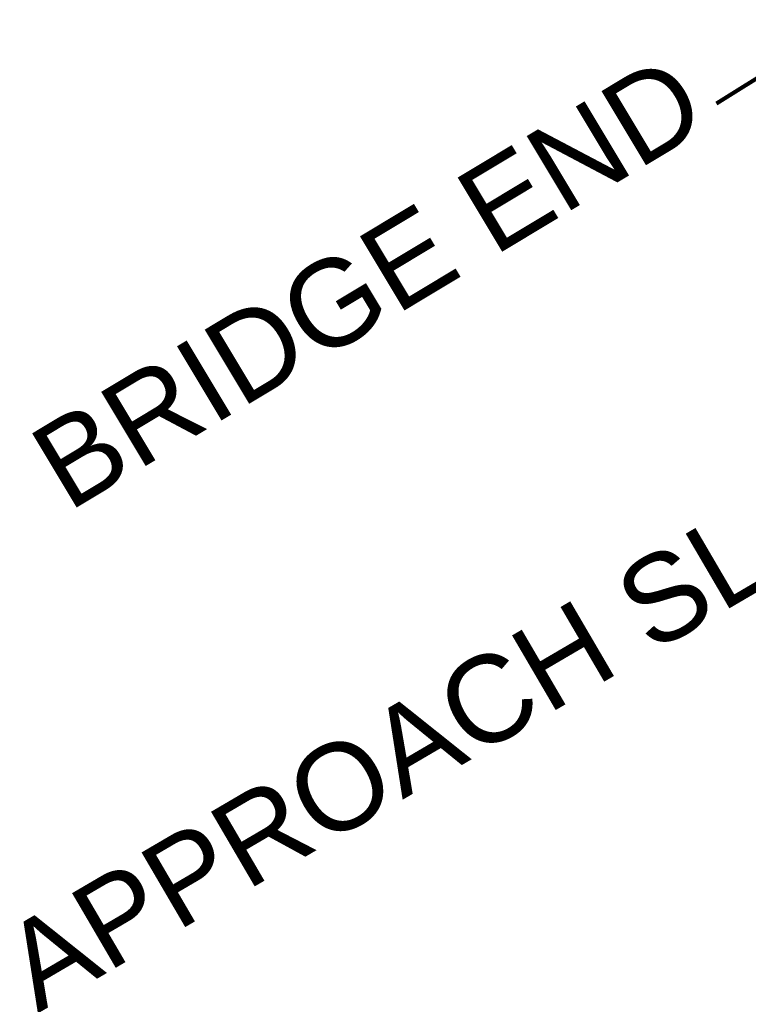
# Model space of a CAD drawing. Header units: feet. Extents: x 2017353 to 2024169, y 808050 to 818690.
# Tile 274 of 305: x 2023165 to 2023219, y 813381 to 813453. Entities that reach past the tile are written whole.
import ezdxf
from ezdxf.enums import TextEntityAlignment as Align

# ---------------------------------------------------------------- set-up
doc = ezdxf.new("R2010")
doc.units = ezdxf.units.FT
doc.header["$MEASUREMENT"] = 0
doc.layers.add('Notes', color=3, linetype='Continuous', lineweight=100)
doc.styles.add('Style-Arial', font='arial.ttf')

msp = doc.modelspace()

# ---------------------------------------------------------------- linework, layer by layer
at = {"layer": 'Notes'}
msp.add_line((2023249.574036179, 813467.9476320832, 322.1703194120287), (2023216.495978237, 813447.2769172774, 322.1703194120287), dxfattribs=at)

# ---------------------------------------------------------------- texts
at = {"layer": 'Notes', "style": 'Style-Arial'}
for s, height, rotation, p in [('BRIDGE END', 6.343969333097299, 30.99101067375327, (2023165.637232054, 813422.7108168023, -590.8548859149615)), ('APPROACH SLAB', 6.343969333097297, 30.34108716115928, (2023163.459266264, 813386.0090740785, -590.8548859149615))]:
    msp.add_text(s, height=height, rotation=rotation, dxfattribs=at).set_placement(p, align=Align.TOP_LEFT)

doc.saveas('drawing.dxf')
